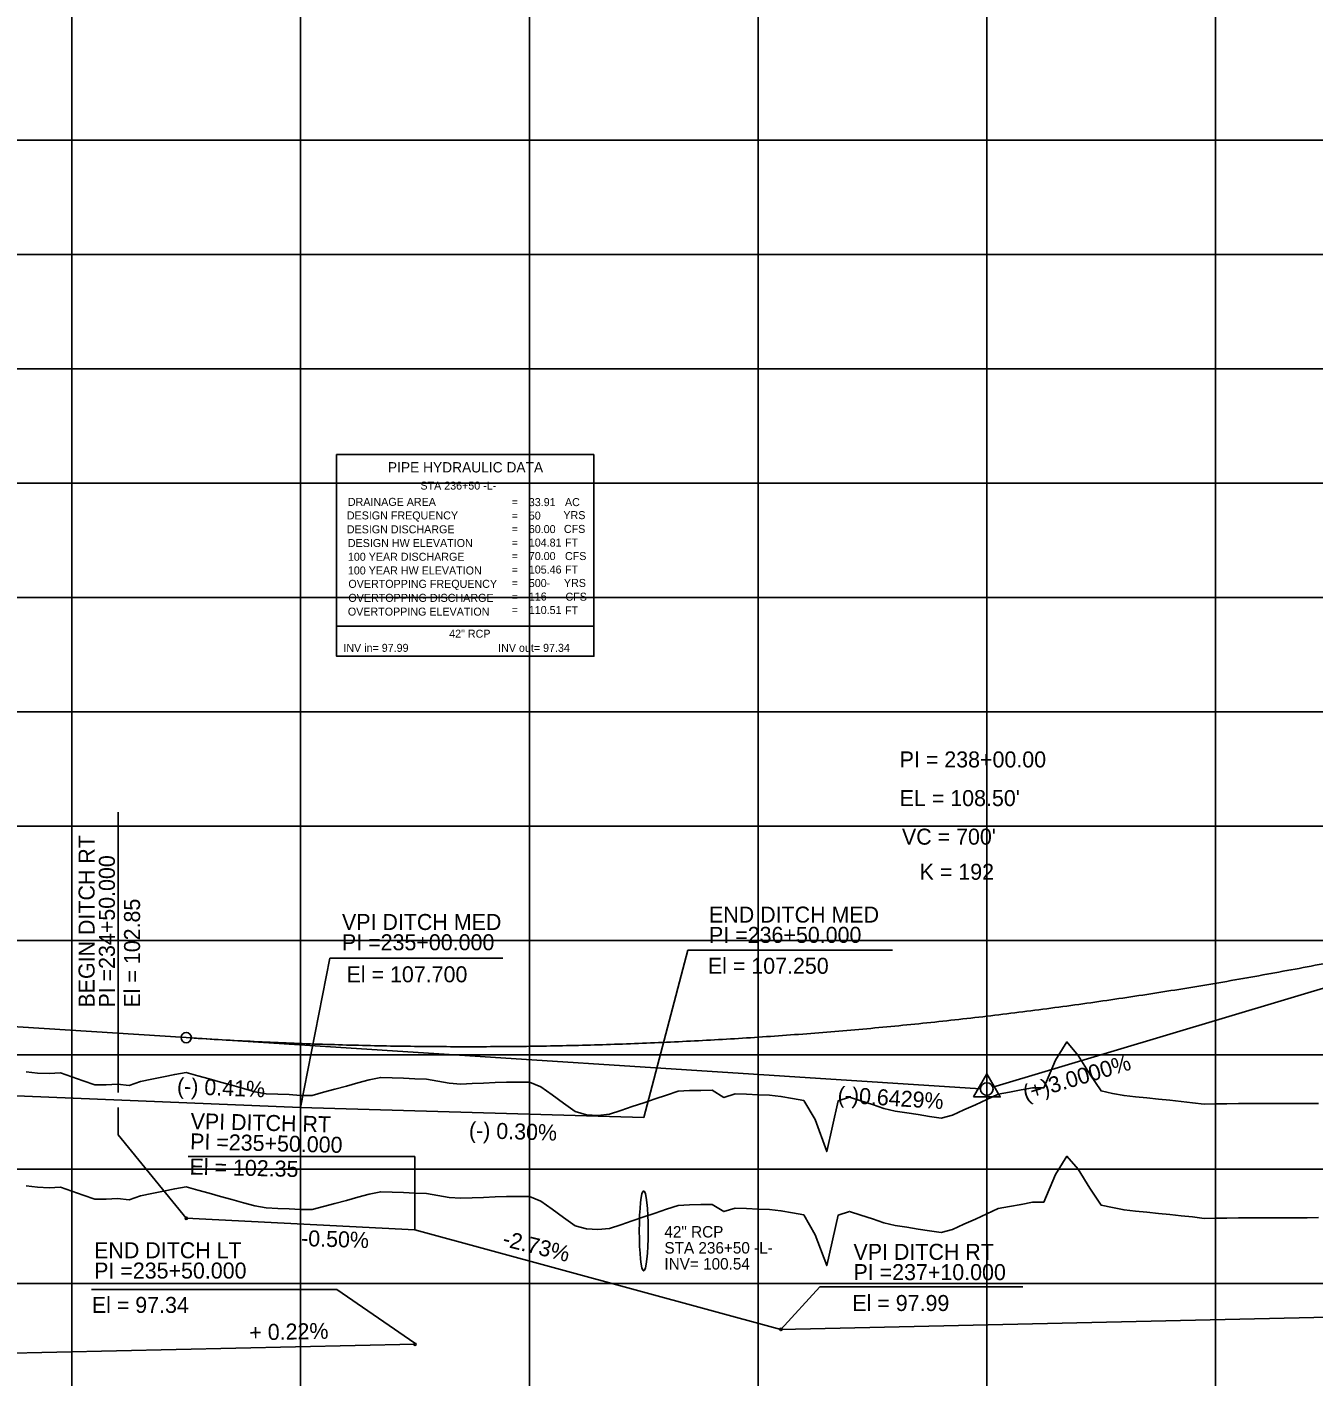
# Model space of a CAD drawing. Extents: x 2345490 to 2436403, y 465165 to 573888.
# Drawn here: x 2403702 to 2404264, y 564836 to 565426 of the extents above; entities that cross this region are included whole.
import ezdxf

# ---------------------------------------------------------------- set-up
doc = ezdxf.new("R2010")
doc.units = 0
for name, color, linetype in [('Old_Level_1', 7, 'Continuous'), ('Old_Level_2', 7, 'Continuous'), ('Old_Level_3', 7, 'Continuous'), ('Old_Level_4', 7, 'Continuous'), ('Old_Level_57', 7, 'Continuous'), ('Old_Level_63', 7, 'Continuous')]:
    doc.layers.add(name, color=color, linetype=linetype)

msp = doc.modelspace()

# ---------------------------------------------------------------- linework, layer by layer
at = {"layer": 'Old_Level_1'}
for points in [[(2403871.5425, 564916.05575), (2403876.5425, 564915.8185), (2403881.5425, 564914.95275), (2403886.5425, 564914.08875), (2403891.5425, 564913.7565), (2403896.5425, 564913.95925), (2403901.5425, 564914.16425), (2403906.5425, 564914.3715), (2403911.5425, 564914.581), (2403916.5425, 564914.5915), (2403921.5425, 564914.51575), (2403926.5425, 564912.573), (2403931.5425, 564908.96975), (2403936.5425, 564905.3675), (2403941.5425, 564901.7665), (2403946.5425, 564900.338), (2403951.5425, 564900.06925), (2403956.5425, 564900.56275), (2403961.5425, 564902.23175), (2403966.5425, 564903.908), (2403971.5425, 564905.5915), (2403976.5425, 564907.2825), (2403981.5425, 564908.98075), (2403986.5425, 564910.6865), (2403991.5425, 564910.88875), (2403996.5425, 564910.98675), (2404001.5425, 564911.08675), (2404006.5425, 564907.93275), (2404011.5425, 564909.4115), (2404016.5425, 564909.24125), (2404021.5425, 564909.07175), (2404026.5425, 564908.9025), (2404031.5425, 564908.31175), (2404036.5425, 564907.44175), (2404041.5425, 564906.571), (2404046.5425, 564897.78), (2404051.5425, 564884.34225), (2404056.5425, 564906.363), (2404061.5425, 564908.05), (2404066.5425, 564906.44975), (2404071.5425, 564904.77475), (2404076.5425, 564903.07925), (2404081.5425, 564901.879), (2404086.5425, 564901.10675), (2404091.5425, 564900.3325), (2404096.5425, 564899.55625), (2404101.5425, 564898.77775), (2404106.5425, 564900.11675), (2404111.5425, 564902.41325), (2404116.5425, 564904.70925), (2404121.5425, 564907.00425), (2404126.5425, 564909.28425), (2404131.5425, 564910.2055), (2404136.5425, 564911.11975), (2404141.5425, 564912.027), (2404146.5425, 564912.0985), (2404151.5425, 564924.2345), (2404156.5425, 564932.18375), (2404161.5425, 564926.49025), (2404166.5425, 564918.243), (2404171.5425, 564910.802), (2404176.5425, 564909.6695), (2404181.5425, 564908.68), (2404186.5425, 564908.169), (2404191.5425, 564907.65875), (2404196.5425, 564907.14975), (2404201.5425, 564906.6425), (2404206.5425, 564906.1365), (2404211.5425, 564905.59525), (2404216.5425, 564904.976), (2404221.5425, 564905.03425), (2404226.5425, 564905.11325), (2404231.5425, 564905.19275), (2404236.5425, 564905.21875), (2404241.5425, 564905.22975), (2404246.5425, 564905.2415), (2404251.5425, 564905.254), (2404256.5425, 564905.26725), (2404261.5425, 564905.281), (2404266.5425, 564905.2955)], [(2403701.5425, 564919.14575), (2403706.5425, 564918.5745), (2403711.5425, 564918.33225), (2403716.5425, 564918.68825), (2403721.5425, 564916.904), (2403726.5425, 564915.124), (2403731.5425, 564913.348), (2403736.5425, 564913.41025), (2403741.5425, 564913.7365), (2403746.5425, 564913.1265), (2403751.5425, 564914.8735), (2403756.5425, 564915.89625), (2403761.5425, 564916.92), (2403766.5425, 564917.945), (2403771.5425, 564918.75475), (2403776.5425, 564917.36), (2403781.5425, 564915.966), (2403786.5425, 564914.573), (2403791.5425, 564913.181), (2403796.5425, 564911.79), (2403801.5425, 564910.4), (2403806.5425, 564909.563), (2403811.5425, 564909.3715), (2403816.5425, 564909.1885), (2403821.5425, 564908.82825), (2403826.5425, 564908.798), (2403831.5425, 564910.154), (2403836.5425, 564911.51125), (2403841.5425, 564912.87), (2403846.5425, 564914.23), (2403851.5425, 564915.59125), (2403856.5425, 564916.63225), (2403861.5425, 564916.43925), (2403866.5425, 564916.247), (2403871.5425, 564916.05575)]]:
    msp.add_lwpolyline(points, dxfattribs=at)
at = {"layer": 'Old_Level_2'}
for p, q in [((2404471.5425, 565066.534), (2404124.17675, 564962.324)), ((2403571.5425, 564996.891), (2403771.5425, 564984.034)), ((2403771.5425, 564984.034), (2404118.79825, 564961.71025))]:
    msp.add_line(p, q, dxfattribs=at)
msp.add_lwpolyline([(2404115.68225, 564958.10625), (2404127.42475, 564958.10625), (2404121.55375, 564968.232)], close=True, dxfattribs=at)
for centre, radius in [((2403771.5425, 564984.034), 2.25), ((2404121.5425, 564961.534), 2.75)]:
    msp.add_circle(centre, radius, dxfattribs=at)
msp.add_spline([(2403771.5425, 564984.034), (2403785.5425, 564983.185), (2403799.5425, 564982.438), (2403813.5425, 564981.793), (2403827.5425, 564981.25), (2403841.5425, 564980.809), (2403855.5425, 564980.47), (2403869.5425, 564980.233), (2403883.5425, 564980.098), (2403897.5425, 564980.065), (2403911.5425, 564980.134), (2403925.5425, 564980.305), (2403939.5425, 564980.578), (2403953.5425, 564980.953), (2403967.5425, 564981.43), (2403981.5425, 564982.009), (2403995.5425, 564982.69), (2404009.5425, 564983.473), (2404023.5425, 564984.358), (2404037.5425, 564985.345), (2404051.5425, 564986.434), (2404065.5425, 564987.625), (2404079.5425, 564988.918), (2404093.5425, 564990.313), (2404107.5425, 564991.81), (2404121.5425, 564993.409), (2404135.5425, 564995.11), (2404149.5425, 564996.913), (2404163.5425, 564998.818), (2404177.5425, 565000.825), (2404191.5425, 565002.934), (2404205.5425, 565005.145), (2404219.5425, 565007.458), (2404233.5425, 565009.873), (2404247.5425, 565012.39), (2404261.5425, 565015.009), (2404275.5425, 565017.73), (2404289.5425, 565020.553), (2404303.5425, 565023.478), (2404317.5425, 565026.505), (2404331.5425, 565029.634), (2404345.5425, 565032.865), (2404359.5425, 565036.198), (2404373.5425, 565039.633), (2404387.5425, 565043.17), (2404401.5425, 565046.809), (2404415.5425, 565050.55), (2404429.5425, 565054.393), (2404443.5425, 565058.338), (2404457.5425, 565062.385), (2404471.5425, 565066.534)], degree=3, dxfattribs=at)
at = {"layer": 'Old_Level_3'}
for p, q in [((2403741.74005, 564960.10267), (2403741.74005, 565082.64498)), ((2403821.5425, 564953.534), (2403834.3755, 565018.74917)), ((2403834.3755, 565018.74917), (2403910.0141, 565018.74917)), ((2403971.5425, 564949.034), (2403990.86958, 565022.2737)), ((2403990.86958, 565022.2737), (2404080.30433, 565022.2737)), ((2403741.74005, 564941.56095), (2403741.74005, 564953.42545)), ((2403771.5425, 564905.034), (2403741.74005, 564941.56095)), ((2403772.41651, 564932.07261), (2403871.5425, 564932.07261)), ((2403871.5425, 564900.034), (2403871.5425, 564932.07261)), ((2403771.5425, 564905.034), (2403871.5425, 564900.034)), ((2403871.5425, 564900.034), (2404031.5425, 564856.434)), ((2403730.16407, 564873.91318), (2403837.3376, 564873.91318)), ((2403871.54246, 564850.434), (2403837.3376, 564873.91318)), ((2404031.5425, 564856.434), (2404048.56951, 564874.9712)), ((2404048.56951, 564874.9712), (2404137.26434, 564874.9712)), ((2404031.5425, 564856.434), (2404621.5425, 564869.434)), ((2403671.5425, 564845.534), (2403871.5425, 564849.934))]:
    msp.add_line(p, q, dxfattribs=at)
msp.add_lwpolyline([(2403402.5425, 564970.634), (2403821.5425, 564953.534), (2403971.5425, 564949.034)], dxfattribs=at)
for centre in [(2403771.5425, 564905.034), (2404031.5425, 564856.434), (2403871.54265, 564849.934)]:
    msp.add_circle(centre, 0.5, dxfattribs=at)
msp.add_ellipse((2403971.5425, 564899.534), major_axis=(0, 17.5), ratio=0.109641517, dxfattribs=at)
at = {"layer": 'Old_Level_4'}
for p, q in [((2403837.30057, 565239.06366), (2403949.80057, 565239.06366)), ((2403837.30057, 565164.06366), (2403837.30057, 565239.06366)), ((2403949.80057, 565239.06366), (2403949.80057, 565164.06366)), ((2403949.80057, 565164.06366), (2403837.30057, 565164.06366))]:
    msp.add_line(p, q, dxfattribs=at)
msp.add_lwpolyline([(2403837.30057, 565164.06366), (2403949.80057, 565164.06366), (2403949.80057, 565150.84866), (2403837.30057, 565150.84866)], close=True, dxfattribs=at)
at = {"layer": 'Old_Level_57'}
for p, q in [((2403721.54225, 564276.534), (2403721.54225, 566615.2835)), ((2403821.54225, 564276.534), (2403821.54225, 566615.2835)), ((2403921.54225, 564276.534), (2403921.54225, 566615.2835)), ((2404021.54225, 564276.534), (2404021.54225, 566615.2835)), ((2404121.54225, 564276.534), (2404121.54225, 566615.2835)), ((2404221.54225, 564276.534), (2404221.54225, 566615.2835)), ((2381271.5425, 565376.534), (2410861.12275, 565376.534)), ((2381271.5425, 565326.534), (2410861.12275, 565326.534)), ((2381271.5425, 565276.534), (2410861.12275, 565276.534)), ((2381271.5425, 565226.534), (2410861.12275, 565226.534)), ((2381271.5425, 565176.534), (2410861.12275, 565176.534)), ((2381271.5425, 565126.534), (2410861.12275, 565126.534)), ((2381271.5425, 565076.534), (2410861.12275, 565076.534)), ((2381271.5425, 565026.534), (2410861.12275, 565026.534)), ((2381271.5425, 564976.534), (2410861.12275, 564976.534)), ((2381271.5425, 564926.534), (2410861.12275, 564926.534)), ((2381271.5425, 564876.534), (2410861.12275, 564876.534))]:
    msp.add_line(p, q, dxfattribs=at)
at = {"layer": 'Old_Level_63'}
for points in [[(2403871.5425, 564966.05125), (2403876.5425, 564965.813), (2403881.5425, 564964.94725), (2403886.5425, 564964.08325), (2403891.5425, 564963.74075), (2403896.5425, 564963.9435), (2403901.5425, 564964.1485), (2403906.5425, 564964.35575), (2403911.5425, 564964.56525), (2403916.5425, 564964.58425), (2403921.5425, 564964.5085), (2403926.5425, 564962.5885), (2403931.5425, 564958.98525), (2403936.5425, 564955.38325), (2403941.5425, 564951.78225), (2403946.5425, 564950.279), (2403951.5425, 564950.00975), (2403956.5425, 564950.50375), (2403961.5425, 564952.17275), (2403966.5425, 564953.84875), (2403971.5425, 564955.53225), (2403976.5425, 564957.22325), (2403981.5425, 564958.9215), (2403986.5425, 564960.627), (2403991.5425, 564960.87475), (2403996.5425, 564960.97275), (2404001.5425, 564961.0725), (2404006.5425, 564957.92425), (2404011.5425, 564959.40875), (2404016.5425, 564959.2385), (2404021.5425, 564959.06875), (2404026.5425, 564958.89975), (2404031.5425, 564958.32375), (2404036.5425, 564957.454), (2404041.5425, 564956.58325), (2404046.5425, 564948.19375), (2404051.5425, 564934.2295), (2404056.5425, 564956.34025), (2404061.5425, 564958.051), (2404066.5425, 564956.4505), (2404071.5425, 564954.777), (2404076.5425, 564953.0815), (2404081.5425, 564951.898), (2404086.5425, 564951.12575), (2404091.5425, 564950.3515), (2404096.5425, 564949.57525), (2404101.5425, 564948.79675), (2404106.5425, 564950.10575), (2404111.5425, 564952.40225), (2404116.5425, 564954.69825), (2404121.5425, 564956.99325), (2404126.5425, 564959.2875), (2404131.5425, 564960.24475), (2404136.5425, 564961.15925), (2404141.5425, 564962.06675), (2404146.5425, 564962.14425), (2404151.5425, 564974.19025), (2404156.5425, 564982.13325), (2404161.5425, 564976.27475), (2404166.5425, 564968.027), (2404171.5425, 564960.7675), (2404176.5425, 564959.66775), (2404181.5425, 564958.67375), (2404186.5425, 564958.163), (2404191.5425, 564957.6525), (2404196.5425, 564957.14375), (2404201.5425, 564956.63625), (2404206.5425, 564956.13025), (2404211.5425, 564955.59), (2404216.5425, 564954.97075), (2404221.5425, 564955.028), (2404226.5425, 564955.107), (2404231.5425, 564955.1865), (2404236.5425, 564955.213), (2404241.5425, 564955.22425), (2404246.5425, 564955.236), (2404251.5425, 564955.2485), (2404256.5425, 564955.26175), (2404261.5425, 564955.2755), (2404266.5425, 564955.29)], [(2403701.5425, 564969.13425), (2403706.5425, 564968.563), (2403711.5425, 564968.31975), (2403716.5425, 564968.67225), (2403721.5425, 564966.888), (2403726.5425, 564965.10775), (2403731.5425, 564963.33175), (2403736.5425, 564963.4105), (2403741.5425, 564963.7375), (2403746.5425, 564963.08725), (2403751.5425, 564964.86025), (2403756.5425, 564965.883), (2403761.5425, 564966.90675), (2403766.5425, 564967.93175), (2403771.5425, 564968.75675), (2403776.5425, 564967.36175), (2403781.5425, 564965.96775), (2403786.5425, 564964.575), (2403791.5425, 564963.183), (2403796.5425, 564961.792), (2403801.5425, 564960.40175), (2403806.5425, 564959.51175), (2403811.5425, 564959.32025), (2403816.5425, 564959.137), (2403821.5425, 564958.77675), (2403826.5425, 564958.78125), (2403831.5425, 564960.137), (2403836.5425, 564961.49425), (2403841.5425, 564962.853), (2403846.5425, 564964.213), (2403851.5425, 564965.57425), (2403856.5425, 564966.62775), (2403861.5425, 564966.43475), (2403866.5425, 564966.2425), (2403871.5425, 564966.05125)]]:
    msp.add_lwpolyline(points, dxfattribs=at)

# ---------------------------------------------------------------- texts
at = {"layer": 'Old_Level_2'}
for s, height, p in [('PI = 238+00.00', 7.0000005, (2404083.451, 565102.21475)), ("EL = 108.50'", 7.0000005, (2404083.451, 565085.307)), ("VC = 700'", 7.000001, (2404084.443, 565068.44125)), ('K = 192', 7.000001, (2404092.17225, 565053.063))]:
    msp.add_text(s, height=height, dxfattribs=at).set_placement(p)
for s, rotation, p in [('(+)3.0000%', 16.69924444, (2404138.5545, 564956.197)), ('(-)0.6429%', 356.32176111, (2404056.1815, 564955.71475))]:
    msp.add_text(s, height=7.000001, rotation=rotation, dxfattribs=at).set_placement(p)
at = {"layer": 'Old_Level_3'}
for s, height, rotation, p in [('BEGIN DITCH RT', 7.0000005, 90, (2403731.46308, 564997.18385)), ('PI =234+50.000', 7.0000005, 90, (2403740.33698, 564997.18385)), ('El = 102.85', 7.0000005, 90, (2403751.33698, 564997.18385)), ('END DITCH MED', 7.0000005, 360, (2404000.09703, 565034.35478)), ('VPI DITCH MED', 7.0000005, 360, (2403839.62258, 565031.12084)), ('PI =236+50.000', 7.0000005, 360, (2404000.09703, 565025.48088)), ('PI =235+00.000', 7.0000005, 360, (2403839.62258, 565022.24693)), ('El = 107.250', 7.0000005, 360, (2403999.59529, 565011.97219)), ('El = 107.700', 7.0000005, 360, (2403841.62953, 565008.2365)), ('(-) 0.41%', 7.000001, 357.66297222, (2403767.40296, 564959.47667)), ('VPI DITCH RT', 7.0000005, 358.63607247, (2403773.38326, 564944.06005)), ('(-) 0.30%', 7, 358.28164167, (2403895.06129, 564940.13806)), ('PI =235+50.000', 7.0000005, 358.63607247, (2403773.17203, 564935.18866)), ('El = 102.35', 7.0000005, 358.63607247, (2403772.9102, 564924.19178)), ('-0.50%', 7.000001, 358.19920508, (2403821.66409, 564892.90339)), ('END DITCH LT', 7.0000005, 360, (2403731.26514, 564887.52622)), ('-2.73%', 7.000001, 346.0505574, (2403909.42462, 564893.011)), ('VPI DITCH RT', 7.0000005, 360, (2404063.25372, 564886.84858)), ('PI =235+50.000', 7.0000005, 360, (2403731.26514, 564878.65232)), ('PI =237+10.000', 7.0000005, 360, (2404063.25372, 564877.97468)), ('El = 97.34', 7.000001, 360, (2403730.26167, 564863.63841)), ('El = 97.99', 7.000001, 360, (2404062.75198, 564864.46599)), ('+ 0.22%', 7.000001, 1.26030278, (2403799.18332, 564851.58048))]:
    msp.add_text(s, height=height, rotation=rotation, dxfattribs=at).set_placement(p)
for s, height, p in [('42" RCP', 5, (2403980.59635, 564896.61356)), ('STA 236+50 -L-', 4.9999995, (2403980.59635, 564889.61356)), ('INV= 100.54', 4.9999995, (2403980.59635, 564882.61356))]:
    msp.add_text(s, height=height, dxfattribs=at).set_placement(p)
at = {"layer": 'Old_Level_4'}
for s, height, p in [('PIPE HYDRAULIC DATA', 4.49985, (2403859.70057, 565231.23866)), ('STA 236+50 -L-', 3.4998, (2403873.92132, 565223.73816)), ('DRAINAGE AREA', 3.49995, (2403842.20057, 565216.61366)), ('=        ', 3.49995, (2403913.85057, 565216.51366)), ('33.91', 3.49995, (2403921.31107, 565216.51316)), ('AC', 3.49995, (2403937.12557, 565216.51366)), ('DESIGN FREQUENCY', 3.49995, (2403841.75057, 565210.68866)), ('=        ', 3.49995, (2403913.85057, 565210.61366)), ('50', 3.49995, (2403921.31107, 565210.61316)), ('YRS', 3.49995, (2403936.42557, 565210.81366)), ('DESIGN DISCHARGE', 3.49995, (2403841.75057, 565204.61366)), ('=        ', 3.49995, (2403913.85057, 565204.71366)), ('60.00', 3.49995, (2403921.31107, 565204.71316)), ('CFS', 3.49995, (2403936.65057, 565204.78866)), ('DESIGN HW ELEVATION', 3.49995, (2403842.20057, 565198.61366)), ('=        ', 3.49995, (2403913.85057, 565198.81366)), ('104.81', 3.49995, (2403921.31107, 565198.81316)), ('FT', 3.49995, (2403937.12557, 565198.81366)), ('100 YEAR DISCHARGE', 3.49995, (2403842.20057, 565192.61366)), ('=        ', 3.49995, (2403913.85057, 565192.91366)), ('70.00', 3.49995, (2403921.31107, 565192.91316)), ('CFS', 3.49995, (2403937.12557, 565192.91366)), ('100 YEAR HW ELEVATION', 3.49995, (2403842.20057, 565186.61366)), ('=        ', 3.49995, (2403913.85057, 565187.01366)), ('105.46', 3.49995, (2403921.31107, 565187.01341)), ('FT', 3.49995, (2403937.12557, 565187.01366)), ('OVERTOPPING FREQUENCY', 3.49995, (2403842.42557, 565180.76366)), ('=        ', 3.49995, (2403913.85057, 565181.11366)), ('500-', 3.49995, (2403921.31107, 565181.11341)), ('YRS', 3.49995, (2403936.65057, 565181.16366)), ('OVERTOPPING DISCHARGE', 3.49995, (2403842.42557, 565174.63866)), ('=        ', 3.49995, (2403913.85057, 565175.21366)), ('116', 3.49995, (2403921.31107, 565175.21341)), ('CFS', 3.49995, (2403937.35057, 565175.13866)), ('OVERTOPPING ELEVATION', 3.49995, (2403842.20057, 565168.61366)), ('=        ', 3.49995, (2403913.85057, 565169.31366)), ('110.51', 3.49995, (2403921.31107, 565169.31341)), ('FT', 3.49995, (2403937.12557, 565169.11366)), ('42" RCP', 3.4998, (2403886.50632, 565158.96141)), ('INV in= 97.99', 3.4998, (2403840.23307, 565152.77566)), ('INV out= 97.34', 3.4998, (2403907.90982, 565152.77566))]:
    msp.add_text(s, height=height, dxfattribs=at).set_placement(p)

doc.saveas('drawing.dxf')
